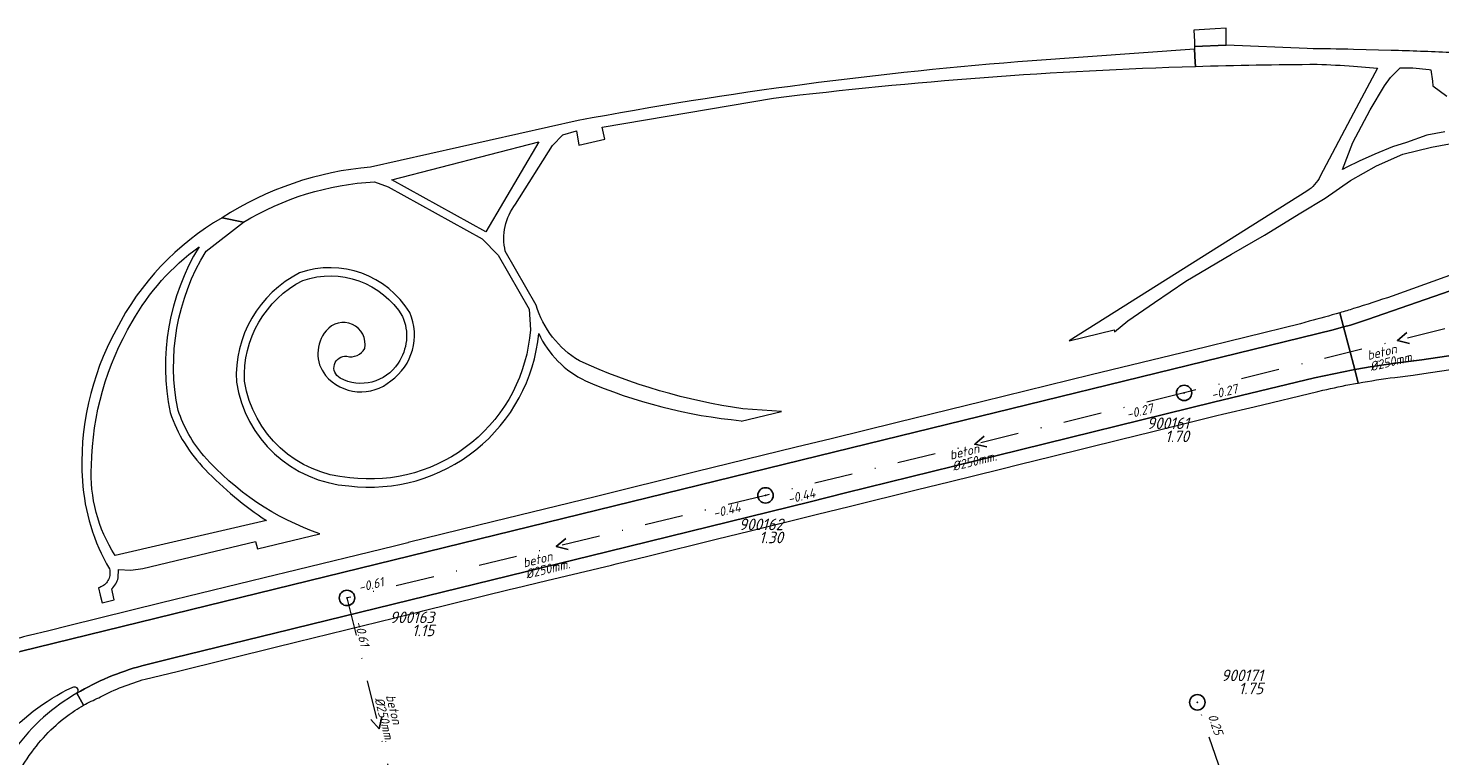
# Model space of a CAD drawing. Extents: x 148869 to 161638, y 453607 to 469810.
# Tile 637 of 656: x 153828 to 154011, y 467792 to 467887. Entities that reach past the tile are written whole.
import ezdxf
from ezdxf.enums import TextEntityAlignment as Align

# ---------------------------------------------------------------- set-up
doc = ezdxf.new("R2010")
doc.units = 0
doc.header["$PDMODE"] = 32
doc.header["$PDSIZE"] = 2
doc.linetypes.add('RI-VWA', pattern=[11, 5, -3, 0, -3])
doc.layers.get('0').update_dxf_attribs({"linetype": 'CONTINUOUS'})
for name, color, linetype in [('B-OI-RI-BOB-T18-niet meenemen', 252, 'CONTINUOUS'), ('B-OI-RI-DIAMETER-T18-niet meenemen', 252, 'CONTINUOUS'), ('B-OI-RI-MATERIAAL-T18-niet meenemen', 252, 'CONTINUOUS'), ('B-OI-RI-STROOMRICHTING-S-niet meenemen', 252, 'CONTINUOUS'), ('B-OI-RI-VWA_PUTDEKSELHOOGTE-T25-niet meenemen', 252, 'CONTINUOUS'), ('gs dwa', 252, 'CONTINUOUS')]:
    doc.layers.add(name, color=color, linetype=linetype)
for name, color, linetype, lineweight in [('B-OI-RI-VWA_TRANSPORTLEIDING-G-niet meenemen', 252, 'RI-VWA', 18), ('B-RO-VH-VERHARDING_ASFALT-GV', 251, 'CONTINUOUS', 18), ('B-RO-VH-VERHARDING_HALFVERHARDING_GRIND-GV', 251, 'CONTINUOUS', 18)]:
    doc.layers.add(name, color=color, linetype=linetype, lineweight=lineweight)
doc.styles.add('iso15', font='ISO.shx', dxfattribs={"oblique": 15})
doc.styles.add('NLCS-ISO-M750_CURSIEF', font='NLCS-ISO.ttf', dxfattribs={"oblique": 15})

# ---------------------------------------------------------------- blocks, each defined once
blk = doc.blocks.new('ACMAP_ANN_TEMPLATE_diam')
at = {"color": 0, "linetype": 'ByBlock', "style": 'iso15', "oblique": 15}
blk.add_attdef('diam', (0.5, -1.3), '', height=1.2, dxfattribs=at)
blk = doc.blocks.new('ACMAP_ANN_TEMPLATE_mat')
at = {"color": 0, "linetype": 'ByBlock', "style": 'iso15', "oblique": 15}
blk.add_attdef('mat', (0.5, 0.2), '', height=1.2, dxfattribs=at)
blk = doc.blocks.new('ACMAP_ANN_TEMPLATE_nap-l')
at = {"color": 0, "linetype": 'ByBlock', "style": 'iso15', "oblique": 15}
blk.add_attdef('nap-l', (3.3, 0.2), '', height=1.2, dxfattribs=at)
blk = doc.blocks.new('ACMAP_ANN_TEMPLATE_nap-r')
at = {"color": 0, "linetype": 'ByBlock', "style": 'iso15', "oblique": 15}
blk.add_attdef('nap-r', text='', height=1.2, dxfattribs=at).set_placement((-4.1, 0.2), align=Align.RIGHT)
blk = doc.blocks.new('ACMAP_ANN_TEMPLATE_puth-dwa')
at = {"color": 0, "linetype": 'ByBlock', "style": 'iso15', "oblique": 15}
blk.add_attdef('puth-dwa', text='', height=1.5, dxfattribs=at).set_placement((2.7, 1), align=Align.RIGHT)
blk = doc.blocks.new('ACMAP_ANN_TEMPLATE_putnr-dwa')
at = {"color": 0, "linetype": 'ByBlock', "style": 'iso15', "oblique": 15}
blk.add_attdef('putnr-dwa', text='', height=1.5, dxfattribs=at).set_placement((2.7, 2.7), align=Align.RIGHT)

msp = doc.modelspace()

# ---------------------------------------------------------------- linework, layer by layer
at = {"layer": 'B-OI-RI-STROOMRICHTING-S-niet meenemen'}
for points in [[(154006.92, 467847.18), (154005.7, 467846.14), (154007.26, 467845.78)], [(153952, 467833.74), (153950.77, 467832.69), (153952.34, 467832.34)], [(153897.6, 467820.42), (153896.38, 467819.38), (153897.94, 467819.02)], [(153873.7, 467797.29), (153873.34, 467795.72), (153872.3, 467796.95)]]:
    msp.add_lwpolyline(points, dxfattribs=at)
at = {"layer": 'B-OI-RI-VWA_TRANSPORTLEIDING-G-niet meenemen'}
for p, q in [((154033.42, 467852.93), (153977.97, 467839.35)), ((153977.97, 467839.35), (153923.57, 467826.04)), ((153923.57, 467826.04), (153869.18, 467812.72)), ((153869.18, 467812.72), (153877.5, 467778.72)), ((153986.46, 467779.39), (153979.69, 467799.16))]:
    msp.add_line(p, q, dxfattribs=at)
at = {"layer": 'B-RO-VH-VERHARDING_ASFALT-GV', "flags": 128}
for points in [[(154014.48, 467855.35), (154005.01, 467851.93)], [(154012.56, 467852.6), (154001.82, 467848.88), (153999.59, 467848.16), (153998.69, 467847.92), (154000.14, 467842.38), (154002.4, 467842.76), (154005.12, 467843.15), (154007.48, 467843.45), (154008.87, 467843.66), (154013.24, 467844.31), (154014.57, 467844.51), (154016.12, 467844.72), (154017.72, 467844.99), (154019.5, 467845.36), (154020.82, 467845.67), (154024.95, 467846.73), (154026.59, 467847.1), (154028.26, 467847.47), (154033.89, 467848.88), (154040.06, 467850.43), (154042.03, 467850.93), (154043.47, 467851.29), (154055.31, 467854.26)], [(154055.31, 467854.26), (154043.47, 467851.29), (154042.03, 467850.93), (154040.06, 467850.43), (154033.89, 467848.88), (154028.26, 467847.47), (154026.59, 467847.1), (154024.95, 467846.73), (154020.82, 467845.67), (154019.5, 467845.36), (154017.72, 467844.99), (154016.12, 467844.72), (154014.57, 467844.51), (154013.24, 467844.31), (154008.87, 467843.66), (154007.48, 467843.45), (154005.12, 467843.15), (154002.4, 467842.76), (154000.14, 467842.38), (154000.6, 467840.63)], [(153998.21, 467849.76), (153998.69, 467847.92), (153999.59, 467848.16), (154001.82, 467848.88), (154012.56, 467852.6)], [(153814.02, 467794.34), (153815.58, 467797.59), (153818.47, 467801.46), (153819.32, 467802.15), (153820.21, 467802.79), (153822.98, 467804.27), (153824.25, 467804.86), (153825.56, 467805.38), (153826.7, 467805.77), (153932.56, 467831.69), (153997.33, 467847.55), (153998.69, 467847.92), (153998.21, 467849.76)], [(153842.52, 467803.9), (153846.66, 467804.93), (153861.74, 467808.64), (153862.27, 467808.75), (153903.12, 467818.74), (153929.36, 467825.22), (153933.97, 467826.35), (153953.66, 467831.2), (153981.81, 467838.16), (153994.93, 467841.29), (153999.93, 467842.34), (154000.14, 467842.38), (153998.69, 467847.92), (153997.33, 467847.55), (153932.56, 467831.69), (153826.7, 467805.77)], [(153994.23, 467848.66), (153993.08, 467848.3), (153978.98, 467844.86), (153965.9, 467841.68), (153951.83, 467838.23), (153940.67, 467835.49), (153932.11, 467833.4), (153927.57, 467832.28), (153914.49, 467829.08), (153901.42, 467825.87), (153888.27, 467822.65), (153877.14, 467819.9), (153877.07, 467819.88), (153875.37, 467819.46), (153861.1, 467815.97), (153860.02, 467815.71), (153845.09, 467812.07), (153832.98, 467809.08), (153830.45, 467808.46), (153827.87, 467807.83), (153827.85, 467807.83)], [(154000, 467840.53), (154000.23, 467840.57), (154000.6, 467840.63), (154000.14, 467842.38), (153999.93, 467842.34), (153994.93, 467841.29), (153981.81, 467838.16), (153953.66, 467831.2), (153933.97, 467826.35), (153929.36, 467825.22), (153903.12, 467818.74), (153862.27, 467808.75), (153861.74, 467808.64), (153846.66, 467804.93), (153842.52, 467803.9)], [(154005.36, 467841.37), (154007.73, 467841.67), (154009.14, 467841.88), (154013.51, 467842.53), (154014.82, 467842.73)], [(153842.96, 467802.17), (153842.95, 467802.15), (153847.09, 467803.18), (153860.18, 467806.4), (153862.16, 467806.88), (153862.67, 467807), (153877.51, 467810.67), (153878.73, 467810.96), (153879.03, 467811.03), (153890.41, 467813.85), (153891.03, 467814), (153895.13, 467814.98), (153903.55, 467816.99), (153904.17, 467817.15), (153908.27, 467818.16), (153917.34, 467820.4), (153921.44, 467821.41), (153929.79, 467823.47), (153930.33, 467823.6), (153934.43, 467824.61), (153943.31, 467826.79), (153947.44, 467827.81), (153954.09, 467829.45), (153956.65, 467830.08), (153960.75, 467831.09), (153969.65, 467833.3), (153973.74, 467834.31), (153982.23, 467836.41), (153982.95, 467836.58), (153987.06, 467837.56), (153995.35, 467839.54), (153996, 467839.69)], [(153833.45, 467801.1), (153833.53, 467801.14)], [(153834.95, 467798.78), (153834.06, 467800.34), (153833.57, 467800.03)], [(153834.06, 467800.34), (153834.95, 467798.78)], [(153836.93, 467799.76), (153837.14, 467799.88)]]:
    msp.add_lwpolyline(points, dxfattribs=at)
at = {"layer": 'B-RO-VH-VERHARDING_ASFALT-GV'}
for points in [[(154005.01, 467851.93, -0.00942), (154000, 467850.29)], [(153998.21, 467849.76, -0.007476), (153994.23, 467848.66)], [(154000, 467850.29, -0.004052), (153998.21, 467849.76)], [(153996, 467839.69, -0.011047), (154000, 467840.53)], [(154000.6, 467840.63, -0.01289), (154005.36, 467841.37)], [(153827.85, 467807.83, 0.0292), (153824.98, 467806.97)], [(153842.52, 467803.9, 0.067869), (153834.06, 467800.34)], [(153834.06, 467800.34, -0.067869), (153842.52, 467803.9)], [(153837.14, 467799.88, -0.050984), (153842.96, 467802.17)], [(153824.14, 467793.9, -0.106558), (153833.45, 467801.1)], [(153833.57, 467800.03, 0.110137), (153825.7, 467792.61)], [(153833.53, 467801.14, -0.846107), (153834.06, 467800.34)], [(153831.04, 467795.91, -0.043947), (153833.82, 467798.09)], [(153833.82, 467798.09, -0.015964), (153834.95, 467798.78)], [(153834.95, 467798.78, -0.026857), (153836.93, 467799.76)], [(153828.52, 467793.1, -0.043104), (153831.04, 467795.91)], [(153826.21, 467789.57, -0.034771), (153828.52, 467793.1)]]:
    msp.add_lwpolyline(points, format="xyb", dxfattribs=at)
at = {"layer": 'B-RO-VH-VERHARDING_HALFVERHARDING_GRIND-GV', "flags": 128}
for points in [[(153982.02, 467886.62), (153979.23, 467886.45), (153979.3, 467884.99), (153979.33, 467884.34), (153983.42, 467884.51), (153983.43, 467885.71), (153983.44, 467886.71)], [(153894.12, 467871.94), (153887.24, 467860.29), (153875.02, 467867.04)]]:
    msp.add_lwpolyline(points, close=True, dxfattribs=at)
for points in [[(153993.98, 467884.06), (153983.42, 467884.51), (153979.33, 467884.34)], [(153979.33, 467884.34), (153979.34, 467883.99), (153979.34, 467883.99), (153979.4, 467882.29), (153979.43, 467881.76)], [(153979.43, 467881.76), (153979.4, 467882.29), (153979.34, 467883.99), (153958.23, 467882.48)], [(154004.86, 467883.84), (154000, 467883.96)], [(154000, 467881.79), (154003.08, 467881.51), (154000, 467875.69), (153995.66, 467867.5)], [(154011.85, 467873.27), (154009.5, 467872.81), (154006.85, 467871.89), (154005.04, 467871.32), (154002.75, 467870.36), (154000.74, 467869.44), (153999.13, 467868.65), (153998.55, 467868.37), (153999.9, 467871.87), (154002.13, 467876.1), (154003.99, 467879.24), (154004.8, 467880.3), (154006.04, 467881.55), (154006.21, 467881.55), (154007.71, 467881.57), (154009.8, 467881.34), (154010.04, 467881.31), (154010.26, 467879.84), (154010.28, 467879.24), (154012.13, 467877.87)], [(153891.09, 467863.88), (153895.87, 467871.5), (153897.21, 467872.88), (153899.01, 467873.37), (153899.29, 467871.54), (153902.67, 467872.31), (153902.33, 467873.87), (153924.6, 467877.64)], [(153899.23, 467874.72), (153872.25, 467868.68)], [(153993.93, 467865.57), (153963.02, 467846.12), (153968.86, 467847.53), (153968.92, 467847.27), (153970.65, 467848.73), (153974.11, 467851.1), (153978.2, 467853.87), (153984.11, 467857.36), (153988.41, 467859.82), (153993.15, 467862.75), (153996.28, 467864.64), (153999.58, 467866.93), (154002.95, 467868.85), (154006.41, 467870.34), (154010.14, 467871.26), (154014.8, 467872.15)], [(153872.76, 467866.76), (153874.51, 467866.12), (153886.73, 467859.36), (153888.83, 467857.22), (153892.84, 467850.23), (153893.01, 467847.54)], [(153850.86, 467857.76), (153855.73, 467861.51), (153852.94, 467862.09)], [(153852.94, 467862.09), (153855.73, 467861.51)], [(153893.76, 467850.75), (153889.75, 467857.75)], [(153920.4, 467835.74), (153920.42, 467835.67), (153925.64, 467836.95)], [(153925.64, 467836.95), (153920.64, 467837.28)], [(153858.71, 467822.76), (153839.04, 467818.25)], [(153839.46, 467815.33), (153839.48, 467816.43), (153841.07, 467816.34), (153842.65, 467816.54), (153857.29, 467820.05), (153857.55, 467819.08), (153865.67, 467821.03)], [(153838.3, 467816.51), (153838.35, 467816.33), (153838.37, 467816.16), (153838.38, 467815.98), (153838.38, 467815.81), (153838.35, 467815.63), (153838.32, 467815.46), (153838.26, 467815.29), (153838.2, 467815.13), (153838.11, 467814.97), (153838.02, 467814.82), (153837.91, 467814.68), (153837.79, 467814.55), (153837.66, 467814.43), (153837.52, 467814.33), (153837.37, 467814.23), (153837.21, 467814.15), (153837.05, 467814.09), (153836.88, 467814.03), (153837.11, 467813.07), (153837.35, 467812.09), (153838.94, 467812.48), (153838.7, 467813.45), (153838.6, 467813.89)]]:
    msp.add_lwpolyline(points, dxfattribs=at)
at = {"layer": 'B-RO-VH-VERHARDING_HALFVERHARDING_GRIND-GV'}
for points in [[(153958.23, 467882.48, 0.027405), (153899.23, 467874.72)], [(154000, 467883.96, 0.002326), (153993.98, 467884.06)], [(154012.52, 467883.56, 0.003131), (154004.86, 467883.84)], [(153924.6, 467877.64, -0.022746), (153979.43, 467881.76)], [(153979.43, 467881.76, -0.006625), (153995.28, 467882.03)], [(153995.28, 467882.03, -0.011002), (154000, 467881.79)], [(153872.25, 467868.68, 0.122202), (153852.94, 467862.09)], [(153855.73, 467861.51, -0.123442), (153872.76, 467866.76)], [(153995.66, 467867.5, -0.141286), (153993.93, 467865.57)], [(153889.75, 467857.75, -0.219978), (153891.09, 467863.88)], [(153852.94, 467862.09, 0.145158), (153839.18, 467847.54)], [(153841.27, 467848.59, -0.111447), (153849.96, 467858.31)], [(153849.96, 467858.31, 0.190982), (153846.21, 467836.8)], [(153847.23, 467837.08, -0.19047), (153850.86, 467857.76)], [(153877.33, 467849.78, 0.353649), (153863.02, 467854.94)], [(153863.02, 467854.94, 0.296035), (153854.81, 467840.75)], [(153855.87, 467840.86, -0.293629), (153863.43, 467853.96)], [(153863.43, 467853.96, -0.350036), (153876.39, 467849.29)], [(153874.88, 467840.92, 0.356751), (153877.33, 467849.78)], [(153899.38, 467843.5, -0.18602), (153893.76, 467850.75)], [(153835.98, 467829.91, -0.130155), (153841.27, 467848.59)], [(153871.49, 467845.13, 0.783945), (153866.48, 467847.42)], [(153876.39, 467849.29, -0.259934), (153875.82, 467843.21)], [(153839.18, 467847.54, 0.143115), (153834.79, 467827.93)], [(153866.48, 467847.42, 0.359603), (153866.39, 467841.61)], [(153869.43, 467827.27, 0.421888), (153894.1, 467847.07)], [(153893.01, 467847.54, -0.429485), (153869.54, 467828.33)], [(153894.1, 467847.07, 0.176018), (153900.18, 467840.92)], [(153868.28, 467841.28, -0.817136), (153869.14, 467844.11)], [(153869.14, 467844.11, 0.348709), (153871.49, 467845.13)], [(153875.82, 467843.21, -0.393858), (153868.28, 467841.28)], [(153920.64, 467837.28, -0.071417), (153899.38, 467843.5)], [(153854.81, 467840.75, 0.35032), (153869.43, 467827.27)], [(153869.54, 467828.33, -0.349873), (153855.87, 467840.86)], [(153866.39, 467841.61, 0.415962), (153874.88, 467840.92)], [(153900.18, 467840.92, 0.07865), (153920.4, 467835.74)], [(153846.21, 467836.8, 0.115103), (153850.75, 467829.41)], [(153850.58, 467831.16, -0.095396), (153847.23, 467837.08)], [(153865.67, 467821.03, -0.128132), (153850.58, 467831.16)], [(153839.04, 467818.25, -0.159476), (153835.98, 467829.91)], [(153850.75, 467829.41, 0.055906), (153858.71, 467822.76)], [(153834.79, 467827.93, 0.114263), (153838.3, 467816.51)], [(153838.6, 467813.89, 0.147628), (153839.46, 467815.33)]]:
    msp.add_lwpolyline(points, format="xyb", dxfattribs=at)
at = {"layer": 'gs dwa'}
for p in [(153977.97, 467839.35), (153923.57, 467826.04), (153869.18, 467812.72), (153979.69, 467799.16)]:
    msp.add_point(p, dxfattribs=at)

# ---------------------------------------------------------------- block references
at = {"layer": 'B-OI-RI-BOB-T18-niet meenemen'}
ref = msp.add_blockref('ACMAP_ANN_TEMPLATE_nap-l', (153978.48, 467837.53), dxfattribs=dict(at, rotation=13.7484146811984))
ref.add_attrib('nap-l', '-0.27', (153981.64, 467838.51), dxfattribs={"layer": '0', "color": 0, "linetype": 'ByBlock', "height": 1.2, "rotation": 13.7484, "style": 'NLCS-ISO-M750_CURSIEF', "oblique": 15})
ref = msp.add_blockref('ACMAP_ANN_TEMPLATE_nap-r', (153978.06, 467837.58), dxfattribs=dict(at, rotation=13.76118299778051))
ref.add_attrib('nap-r', '-0.27', dxfattribs={"layer": '0', "color": 0, "linetype": 'ByBlock', "height": 1.2, "rotation": 13.7612, "style": 'NLCS-ISO-M750_CURSIEF', "oblique": 15}).set_placement((153974.03, 467836.8), align=Align.RIGHT)
ref = msp.add_blockref('ACMAP_ANN_TEMPLATE_nap-l', (153923.45, 467823.97), dxfattribs=dict(at, rotation=13.76078511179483))
ref.add_attrib('nap-l', '-0.44', (153926.61, 467824.95), dxfattribs={"layer": '0', "color": 0, "linetype": 'ByBlock', "height": 1.2, "rotation": 13.7608, "style": 'NLCS-ISO-M750_CURSIEF', "oblique": 15})
ref = msp.add_blockref('ACMAP_ANN_TEMPLATE_nap-r', (153924.46, 467824.74), dxfattribs=dict(at, rotation=13.7484146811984))
ref.add_attrib('nap-r', '-0.44', dxfattribs={"layer": '0', "color": 0, "linetype": 'ByBlock', "height": 1.2, "rotation": 13.7484, "style": 'NLCS-ISO-M750_CURSIEF', "oblique": 15}).set_placement((153920.43, 467823.96), align=Align.RIGHT)
ref = msp.add_blockref('ACMAP_ANN_TEMPLATE_nap-r', (153878.08, 467815.04), dxfattribs=dict(at, rotation=13.76078511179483))
ref.add_attrib('nap-r', '-0.61', dxfattribs={"layer": '0', "color": 0, "linetype": 'ByBlock', "height": 1.2, "rotation": 13.7608, "style": 'NLCS-ISO-M750_CURSIEF', "oblique": 15}).set_placement((153874.05, 467814.26), align=Align.RIGHT)
ref = msp.add_blockref('ACMAP_ANN_TEMPLATE_nap-l', (153869.18, 467812.72), dxfattribs=dict(at, rotation=283.7504021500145))
ref.add_attrib('nap-l', '-0.61', (153870.16, 467809.56), dxfattribs={"layer": '0', "color": 0, "linetype": 'ByBlock', "height": 1.2, "rotation": 283.7504, "style": 'NLCS-ISO-M750_CURSIEF', "oblique": 15})
ref = msp.add_blockref('ACMAP_ANN_TEMPLATE_nap-r', (153983.08, 467790.86), dxfattribs=dict(at, rotation=288.9031545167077))
ref.add_attrib('nap-r', '0.25', dxfattribs={"layer": '0', "color": 0, "linetype": 'ByBlock', "height": 1.2, "rotation": 288.9032, "style": 'NLCS-ISO-M750_CURSIEF', "oblique": 15}).set_placement((153981.94, 467794.81), align=Align.RIGHT)
at = {"layer": 'B-OI-RI-DIAMETER-T18-niet meenemen'}
ref = msp.add_blockref('ACMAP_ANN_TEMPLATE_diam', (154001.46, 467843.29), dxfattribs=dict(at, rotation=13.76118299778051))
ref.add_attrib('diam', '%%c250mm.', (154002.26, 467842.15), dxfattribs={"layer": '0', "color": 0, "linetype": 'ByBlock', "height": 1.2, "rotation": 13.7612, "style": 'NLCS-ISO-M750_CURSIEF', "oblique": 15})
ref = msp.add_blockref('ACMAP_ANN_TEMPLATE_diam', (153947.2, 467830.34), dxfattribs=dict(at, rotation=13.7484146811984))
ref.add_attrib('diam', '%%c250mm.', (153947.99, 467829.2), dxfattribs={"layer": '0', "color": 0, "linetype": 'ByBlock', "height": 1.2, "rotation": 13.7484, "style": 'NLCS-ISO-M750_CURSIEF', "oblique": 15})
ref = msp.add_blockref('ACMAP_ANN_TEMPLATE_diam', (153891.74, 467816.35), dxfattribs=dict(at, rotation=13.76078511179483))
ref.add_attrib('diam', '%%c250mm.', (153892.54, 467815.2), dxfattribs={"layer": '0', "color": 0, "linetype": 'ByBlock', "height": 1.2, "rotation": 13.7608, "style": 'NLCS-ISO-M750_CURSIEF', "oblique": 15})
ref = msp.add_blockref('ACMAP_ANN_TEMPLATE_diam', (153873.9, 467800.43), dxfattribs=dict(at, rotation=283.7504021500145))
ref.add_attrib('diam', '%%c250mm.', (153872.76, 467799.64), dxfattribs={"layer": '0', "color": 0, "linetype": 'ByBlock', "height": 1.2, "rotation": 283.7504, "style": 'NLCS-ISO-M750_CURSIEF', "oblique": 15})
at = {"layer": 'B-OI-RI-MATERIAAL-T18-niet meenemen'}
ref = msp.add_blockref('ACMAP_ANN_TEMPLATE_mat', (154001.46, 467843.29), dxfattribs=dict(at, rotation=13.76118299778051))
ref.add_attrib('mat', 'beton', (154001.9, 467843.6), dxfattribs={"layer": '0', "color": 0, "linetype": 'ByBlock', "height": 1.2, "rotation": 13.7612, "style": 'NLCS-ISO-M750_CURSIEF', "oblique": 15})
ref = msp.add_blockref('ACMAP_ANN_TEMPLATE_mat', (153947.2, 467830.34), dxfattribs=dict(at, rotation=13.7484146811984))
ref.add_attrib('mat', 'beton', (153947.64, 467830.66), dxfattribs={"layer": '0', "color": 0, "linetype": 'ByBlock', "height": 1.2, "rotation": 13.7484, "style": 'NLCS-ISO-M750_CURSIEF', "oblique": 15})
ref = msp.add_blockref('ACMAP_ANN_TEMPLATE_mat', (153891.74, 467816.35), dxfattribs=dict(at, rotation=13.76078511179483))
ref.add_attrib('mat', 'beton', (153892.18, 467816.66), dxfattribs={"layer": '0', "color": 0, "linetype": 'ByBlock', "height": 1.2, "rotation": 13.7608, "style": 'NLCS-ISO-M750_CURSIEF', "oblique": 15})
ref = msp.add_blockref('ACMAP_ANN_TEMPLATE_mat', (153873.9, 467800.43), dxfattribs=dict(at, rotation=283.7504021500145))
ref.add_attrib('mat', 'beton', (153874.22, 467800), dxfattribs={"layer": '0', "color": 0, "linetype": 'ByBlock', "height": 1.2, "rotation": 283.7504, "style": 'NLCS-ISO-M750_CURSIEF', "oblique": 15})
at = {"layer": 'B-OI-RI-VWA_PUTDEKSELHOOGTE-T25-niet meenemen'}
ref = msp.add_blockref('ACMAP_ANN_TEMPLATE_putnr-dwa', (153975.92, 467831.96), dxfattribs=at)
ref.add_attrib('putnr-dwa', '900161', dxfattribs={"layer": '0', "color": 0, "linetype": 'ByBlock', "height": 1.5, "style": 'NLCS-ISO-M750_CURSIEF', "oblique": 15}).set_placement((153978.62, 467834.66), align=Align.RIGHT)
ref = msp.add_blockref('ACMAP_ANN_TEMPLATE_puth-dwa', (153975.92, 467831.96), dxfattribs=at)
ref.add_attrib('puth-dwa', '1.70', dxfattribs={"layer": '0', "color": 0, "linetype": 'ByBlock', "height": 1.5, "style": 'NLCS-ISO-M750_CURSIEF', "oblique": 15}).set_placement((153978.62, 467832.96), align=Align.RIGHT)
ref = msp.add_blockref('ACMAP_ANN_TEMPLATE_putnr-dwa', (153923.16, 467818.82), dxfattribs=at)
ref.add_attrib('putnr-dwa', '900162', dxfattribs={"layer": '0', "color": 0, "linetype": 'ByBlock', "height": 1.5, "style": 'NLCS-ISO-M750_CURSIEF', "oblique": 15}).set_placement((153925.86, 467821.52), align=Align.RIGHT)
ref = msp.add_blockref('ACMAP_ANN_TEMPLATE_puth-dwa', (153923.16, 467818.82), dxfattribs=at)
ref.add_attrib('puth-dwa', '1.30', dxfattribs={"layer": '0', "color": 0, "linetype": 'ByBlock', "height": 1.5, "style": 'NLCS-ISO-M750_CURSIEF', "oblique": 15}).set_placement((153925.86, 467819.82), align=Align.RIGHT)
ref = msp.add_blockref('ACMAP_ANN_TEMPLATE_putnr-dwa', (153877.82, 467806.75), dxfattribs=at)
ref.add_attrib('putnr-dwa', '900163', dxfattribs={"layer": '0', "color": 0, "linetype": 'ByBlock', "height": 1.5, "style": 'NLCS-ISO-M750_CURSIEF', "oblique": 15}).set_placement((153880.52, 467809.45), align=Align.RIGHT)
ref = msp.add_blockref('ACMAP_ANN_TEMPLATE_puth-dwa', (153877.82, 467806.75), dxfattribs=at)
ref.add_attrib('puth-dwa', '1.15', dxfattribs={"layer": '0', "color": 0, "linetype": 'ByBlock', "height": 1.5, "style": 'NLCS-ISO-M750_CURSIEF', "oblique": 15}).set_placement((153880.52, 467807.75), align=Align.RIGHT)
ref = msp.add_blockref('ACMAP_ANN_TEMPLATE_putnr-dwa', (153985.54, 467799.21), dxfattribs=at)
ref.add_attrib('putnr-dwa', '900171', dxfattribs={"layer": '0', "color": 0, "linetype": 'ByBlock', "height": 1.5, "style": 'NLCS-ISO-M750_CURSIEF', "oblique": 15}).set_placement((153988.24, 467801.91), align=Align.RIGHT)
ref = msp.add_blockref('ACMAP_ANN_TEMPLATE_puth-dwa', (153985.54, 467799.21), dxfattribs=at)
ref.add_attrib('puth-dwa', '1.75', dxfattribs={"layer": '0', "color": 0, "linetype": 'ByBlock', "height": 1.5, "style": 'NLCS-ISO-M750_CURSIEF', "oblique": 15}).set_placement((153988.24, 467800.21), align=Align.RIGHT)

doc.saveas('drawing.dxf')
